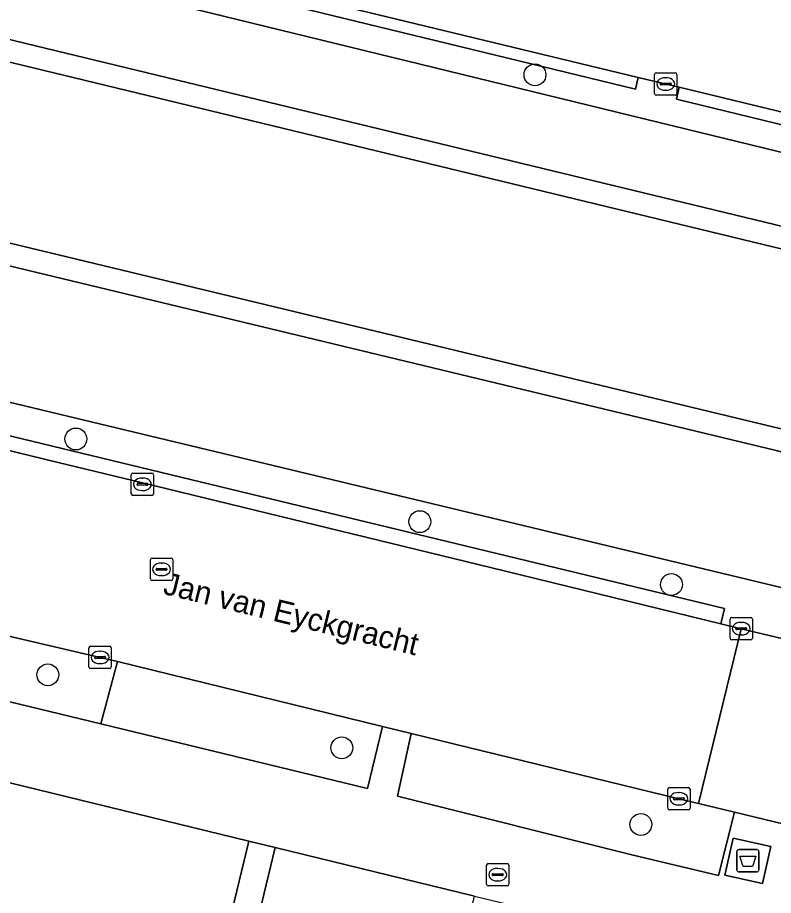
# Model space of a CAD drawing. Extents: x 162803 to 163818, y 381639 to 382475.
# Drawn here: x 163251.87 to 163285.7, y 382298.47 to 382337.76 of the extents above; entities that cross this region are included whole.
import ezdxf

# ---------------------------------------------------------------- set-up
doc = ezdxf.new("R2010")
doc.units = 0
for name, color, linetype in [('IMGEO_Afval_apart_plaats', 7, 'Continuous'), ('IMGEO_Boom', 7, 'Continuous'), ('IMGEO_Brandkraan', 7, 'Continuous'), ('IMGEO_Erf', 7, 'Continuous'), ('IMGEO_Groenvoorziening', 7, 'Continuous'), ('IMGEO_Haag', 7, 'Continuous'), ('IMGEO_Kolk', 7, 'Continuous'), ('IMGEO_Oever', 7, 'Continuous'), ('IMGEO_Openbare_ruimte_label', 7, 'Continuous'), ('IMGEO_Rijbaan_lokaal_gesloten', 7, 'Continuous'), ('IMGEO_Rijbaan_lokaal_open', 7, 'Continuous'), ('IMGEO_Rioolput', 7, 'Continuous'), ('IMGEO_Voetpad_gesloten', 7, 'Continuous'), ('IMGEO_Voetpad_open', 7, 'Continuous'), ('IMGEO_Waterloop', 7, 'Continuous')]:
    doc.layers.add(name, color=color, linetype=linetype)

msp = doc.modelspace()

# ---------------------------------------------------------------- linework, layer by layer
at = {"layer": 'IMGEO_Afval_apart_plaats'}
for p, q in [((163284.062, 382299.617), (163284.062, 382300.417)), ((163284.062, 382300.417), (163284.062, 382299.617)), ((163284.162, 382300.517), (163284.952, 382300.517)), ((163284.952, 382300.517), (163284.162, 382300.517)), ((163285.052, 382300.417), (163285.052, 382299.617)), ((163285.052, 382299.617), (163285.052, 382300.417)), ((163284.952, 382299.517), (163284.162, 382299.517)), ((163284.162, 382299.517), (163284.952, 382299.517))]:
    msp.add_line(p, q, dxfattribs=at)
msp.add_lwpolyline([(163284.205, 382300.231), (163284.909, 382300.231), (163284.76, 382299.761), (163284.354, 382299.761), (163284.205, 382300.231)], dxfattribs=at)
for centre, start, end in [((163284.162, 382300.417), 90, 180), ((163284.162, 382300.417), 90, 180), ((163284.952, 382300.417), 0, 90), ((163284.952, 382300.417), 360, 90), ((163284.162, 382299.617), 180, 270), ((163284.162, 382299.617), 180, 270), ((163284.952, 382299.617), 270, 0), ((163284.952, 382299.617), 270, 0)]:
    msp.add_arc(centre, 0.1, start, end, dxfattribs=at)
at = {"layer": 'IMGEO_Boom'}
for centre in [(163275.029, 382335.193), (163254.477, 382318.896), (163269.876, 382315.194), (163281.138, 382312.38), (163253.224, 382308.342), (163266.381, 382305.075), (163279.772, 382301.645)]:
    msp.add_circle(centre, 0.489, dxfattribs=at)
at = {"layer": 'IMGEO_Brandkraan'}
for p, q in [((163272.861, 382298.969), (163272.861, 382299.821)), ((163272.936, 382299.895), (163273.788, 382299.895)), ((163273.862, 382299.821), (163273.862, 382298.969)), ((163273.163, 382299.438), (163273.561, 382299.438)), ((163273.349, 382299.675), (163273.374, 382299.675)), ((163273.12, 382299.389), (163273.12, 382299.401)), ((163273.558, 382299.352), (163273.16, 382299.352)), ((163273.372, 382299.115), (163273.347, 382299.115)), ((163273.604, 382299.401), (163273.604, 382299.389)), ((163273.788, 382298.895), (163272.936, 382298.895))]:
    msp.add_line(p, q, dxfattribs=at)
for points in [[(163272.861, 382298.969), (163272.861, 382299.821)], [(163272.936, 382299.895), (163273.788, 382299.895)], [(163273.862, 382299.821), (163273.862, 382298.969)], [(163273.788, 382298.895), (163272.936, 382298.895)]]:
    msp.add_lwpolyline(points, dxfattribs=at)
for centre, radius, start, end in [((163272.938, 382299.819), 0.0765, 91.552, 178.448), ((163272.938, 382299.819), 0.0765, 91.552, 178.448), ((163273.786, 382299.819), 0.0765, 1.552, 88.448), ((163273.786, 382299.819), 0.0765, 1.552, 88.448), ((163273.16, 382299.398), 0.0403, 85.8775, 175.7526), ((163273.565, 382299.4), 0.0386, 1.7309, 96.639), ((163273.157, 382299.388), 0.0366, 178.938, 274.7102), ((163273.561, 382299.395), 0.043, 264.8664, 352.4533), ((163272.938, 382298.971), 0.0765, 181.552, 268.448), ((163272.938, 382298.971), 0.0765, 181.552, 268.448), ((163273.786, 382298.971), 0.0765, 271.552, 358.448), ((163273.786, 382298.971), 0.0765, 271.552, 358.448)]:
    msp.add_arc(centre, radius, start, end, dxfattribs=at)
for centre, major_axis, ratio, start_param, end_param in [((163273.348, 382299.395), (-0.387, 0.002), 0.722429, 4.712389, 7.853982), ((163273.373, 382299.395), (-0.39, 0.002), 0.717154, 1.570796, 4.712389)]:
    msp.add_ellipse(centre, major_axis=major_axis, ratio=ratio, start_param=start_param, end_param=end_param, dxfattribs=at)
at = {"layer": 'IMGEO_Erf'}
for points in [[(163262.216, 382300.897), (163247.107, 382304.575), (163237.933, 382266.607), (163253.055, 382262.982)], [(163255.25, 382266.867), (163254.614, 382264.233), (163259.227, 382263.076), (163258.585, 382260.401), (163259.071, 382260.284), (163257.862, 382255.255), (163261.691, 382254.301), (163272.32, 382298.437), (163263.401, 382300.608), (163262.297, 382296.038), (163264.494, 382295.508), (163263.754, 382292.442), (163263.013, 382289.375), (163260.816, 382289.905), (163259.515, 382284.52), (163261.712, 382283.99), (163260.97, 382280.918), (163260.228, 382277.846), (163258.031, 382278.376), (163256.734, 382273.011), (163258.931, 382272.481), (163258.189, 382269.409), (163257.447, 382266.337)]]:
    msp.add_lwpolyline(points, close=True, dxfattribs=at)
at = {"layer": 'IMGEO_Groenvoorziening'}
for points in [[(163218.158, 382344.843), (163314.82, 382321.474), (163315.558, 382324.549), (163281.197, 382332.909), (163219.616, 382347.944), (163218.74, 382348.154), (163216.212, 382348.759), (163148.497, 382365.155), (163124.148, 382371.07), (163123.911, 382370.173), (163125.652, 382364.786), (163126.114, 382365.214), (163126.842, 382365.684), (163127.64, 382366.022), (163128.485, 382366.217), (163129.35, 382366.263), (163130.175, 382366.165), (163130.35, 382366.125), (163217.181, 382345.09)], [(163257.21, 382340.506), (163257.104, 382340.006), (163279.529, 382334.55), (163279.654, 382335.08)], [(163281.483, 382334.638), (163281.37, 382334.102), (163304.184, 382328.551), (163304.335, 382329.113)], [(163283.353, 382310.627), (163283.516, 382311.307), (163233.029, 382323.496), (163232.883, 382322.92), (163253.691, 382317.85), (163257.456, 382316.932), (163273.036, 382313.145)], [(163256.335, 382308.933), (163255.565, 382309.121), (163251.415, 382310.083), (163243.916, 382311.934), (163243.238, 382309.129), (163255.599, 382306.14)], [(163256.335, 382308.933), (163255.599, 382306.14), (163267.536, 382303.253), (163268.21, 382306.033)], [(163279.364, 382300.278), (163283.239, 382299.353), (163283.964, 382302.196), (163282.348, 382302.586), (163281.471, 382302.795), (163269.487, 382305.721), (163268.873, 382302.914)]]:
    msp.add_lwpolyline(points, close=True, dxfattribs=at)
for points in [[(163173.674, 382339.217), (163216.745, 382328.88), (163227.546, 382326.288), (163276.806, 382314.466), (163289.215, 382311.492), (163293.59, 382310.438), (163294.794, 382310.149), (163301.48, 382308.531), (163311.162, 382306.237), (163312.533, 382311.945), (163128.031, 382356.38)], [(163257.104, 382340.006), (163257.21, 382340.506), (163255.025, 382341.034), (163254.891, 382340.544), (163228.196, 382347.039), (163228.306, 382347.496), (163219.993, 382349.508), (163219.616, 382347.944), (163281.197, 382332.909), (163315.558, 382324.549), (163315.675, 382325.036), (163315.967, 382324.979), (163316.019, 382325.849)], [(163314.615, 382326.591), (163309.047, 382327.959), (163308.875, 382327.41), (163305.256, 382328.29), (163305.38, 382328.86), (163304.335, 382329.113), (163304.184, 382328.551), (163281.37, 382334.102), (163281.483, 382334.638), (163279.654, 382335.08), (163279.529, 382334.55), (163257.104, 382340.006)], [(163233.029, 382323.496), (163283.516, 382311.307), (163283.353, 382310.627), (163284.261, 382310.405), (163288.699, 382309.335), (163288.871, 382310.025), (163294.448, 382308.678), (163294.281, 382307.988), (163300.251, 382306.548), (163300.8, 382306.414), (163300.989, 382307.003), (163311.097, 382304.608), (163311.41, 382305.896), (163311.102, 382305.988), (163311.162, 382306.237), (163301.48, 382308.531), (163294.794, 382310.149), (163293.59, 382310.438), (163289.215, 382311.492), (163276.806, 382314.466), (163227.546, 382326.288)]]:
    msp.add_lwpolyline(points, dxfattribs=at)
at = {"layer": 'IMGEO_Haag'}
for points in [[(163257.21, 382340.506), (163257.104, 382340.006), (163279.529, 382334.55), (163279.654, 382335.08)], [(163281.483, 382334.638), (163281.37, 382334.102), (163304.184, 382328.551), (163304.335, 382329.113)], [(163283.353, 382310.627), (163283.516, 382311.307), (163233.029, 382323.496), (163232.883, 382322.92), (163253.691, 382317.85), (163257.456, 382316.932), (163273.036, 382313.145)]]:
    msp.add_lwpolyline(points, close=True, dxfattribs=at)
at = {"layer": 'IMGEO_Kolk'}
for p, q in [((163280.381, 382334.358), (163280.381, 382335.21)), ((163280.456, 382335.284), (163281.308, 382335.284)), ((163281.382, 382335.21), (163281.382, 382334.358)), ((163280.64, 382334.778), (163280.64, 382334.79)), ((163280.683, 382334.827), (163281.081, 382334.827)), ((163280.869, 382335.064), (163280.894, 382335.064)), ((163281.124, 382334.79), (163281.124, 382334.778)), ((163281.078, 382334.741), (163280.68, 382334.741)), ((163280.892, 382334.504), (163280.867, 382334.504)), ((163281.308, 382334.284), (163280.456, 382334.284)), ((163256.956, 382316.442), (163256.956, 382317.294)), ((163257.031, 382317.368), (163257.883, 382317.368)), ((163257.444, 382317.148), (163257.469, 382317.148)), ((163257.957, 382317.294), (163257.957, 382316.442)), ((163257.215, 382316.862), (163257.215, 382316.874)), ((163257.653, 382316.825), (163257.255, 382316.825)), ((163257.258, 382316.911), (163257.656, 382316.911)), ((163257.699, 382316.874), (163257.699, 382316.862)), ((163257.883, 382316.368), (163257.031, 382316.368)), ((163257.467, 382316.588), (163257.442, 382316.588)), ((163283.76, 382309.98), (163283.76, 382310.832)), ((163283.835, 382310.906), (163284.687, 382310.906)), ((163284.761, 382310.832), (163284.761, 382309.98)), ((163284.019, 382310.4), (163284.019, 382310.412)), ((163284.062, 382310.449), (163284.46, 382310.449)), ((163284.248, 382310.686), (163284.273, 382310.686)), ((163284.503, 382310.412), (163284.503, 382310.4)), ((163284.457, 382310.363), (163284.059, 382310.363)), ((163284.271, 382310.126), (163284.246, 382310.126)), ((163284.687, 382309.906), (163283.835, 382309.906)), ((163255.063, 382308.694), (163255.063, 382309.546)), ((163255.138, 382309.62), (163255.99, 382309.62)), ((163255.551, 382309.4), (163255.576, 382309.4)), ((163256.064, 382309.546), (163256.064, 382308.694)), ((163255.322, 382309.114), (163255.322, 382309.126)), ((163255.76, 382309.077), (163255.362, 382309.077)), ((163255.365, 382309.163), (163255.763, 382309.163)), ((163255.574, 382308.84), (163255.549, 382308.84)), ((163255.806, 382309.126), (163255.806, 382309.114)), ((163255.99, 382308.62), (163255.138, 382308.62)), ((163280.97, 382302.368), (163280.97, 382303.22)), ((163281.045, 382303.294), (163281.897, 382303.294)), ((163281.458, 382303.074), (163281.483, 382303.074)), ((163281.971, 382303.22), (163281.971, 382302.368)), ((163281.229, 382302.788), (163281.229, 382302.8)), ((163281.667, 382302.751), (163281.269, 382302.751)), ((163281.272, 382302.837), (163281.67, 382302.837)), ((163281.713, 382302.8), (163281.713, 382302.788)), ((163281.897, 382302.294), (163281.045, 382302.294)), ((163281.481, 382302.514), (163281.456, 382302.514))]:
    msp.add_line(p, q, dxfattribs=at)
for points in [[(163280.381, 382334.358), (163280.381, 382335.21)], [(163280.456, 382335.284), (163281.308, 382335.284)], [(163281.382, 382335.21), (163281.382, 382334.358)], [(163281.308, 382334.284), (163280.456, 382334.284)], [(163256.956, 382316.442), (163256.956, 382317.294)], [(163257.031, 382317.368), (163257.883, 382317.368)], [(163257.957, 382317.294), (163257.957, 382316.442)], [(163257.883, 382316.368), (163257.031, 382316.368)], [(163283.76, 382309.98), (163283.76, 382310.832)], [(163283.835, 382310.906), (163284.687, 382310.906)], [(163284.761, 382310.832), (163284.761, 382309.98)], [(163284.687, 382309.906), (163283.835, 382309.906)], [(163255.063, 382308.694), (163255.063, 382309.546)], [(163255.138, 382309.62), (163255.99, 382309.62)], [(163256.064, 382309.546), (163256.064, 382308.694)], [(163255.99, 382308.62), (163255.138, 382308.62)], [(163280.97, 382302.368), (163280.97, 382303.22)], [(163281.045, 382303.294), (163281.897, 382303.294)], [(163281.971, 382303.22), (163281.971, 382302.368)], [(163281.897, 382302.294), (163281.045, 382302.294)]]:
    msp.add_lwpolyline(points, dxfattribs=at)
for centre, radius, start, end in [((163280.458, 382335.208), 0.0765, 91.552, 178.448), ((163280.458, 382335.208), 0.0765, 91.552, 178.448), ((163281.306, 382335.208), 0.0765, 1.552, 88.448), ((163281.306, 382335.208), 0.0765, 1.552, 88.448), ((163280.68, 382334.787), 0.0403, 85.8775, 175.7526), ((163280.677, 382334.777), 0.0366, 178.938, 274.7102), ((163281.081, 382334.784), 0.043, 264.8664, 352.4533), ((163281.085, 382334.789), 0.0386, 1.7309, 96.639), ((163280.458, 382334.36), 0.0765, 181.552, 268.448), ((163280.458, 382334.36), 0.0765, 181.552, 268.448), ((163281.306, 382334.36), 0.0765, 271.552, 358.448), ((163281.306, 382334.36), 0.0765, 271.552, 358.448), ((163257.033, 382317.292), 0.0765, 91.552, 178.448), ((163257.033, 382317.292), 0.0765, 91.552, 178.448), ((163257.881, 382317.292), 0.0765, 1.552, 88.448), ((163257.881, 382317.292), 0.0765, 1.552, 88.448), ((163257.255, 382316.871), 0.0403, 85.8775, 175.7526), ((163257.252, 382316.861), 0.0366, 178.938, 274.7102), ((163257.656, 382316.868), 0.043, 264.8664, 352.4533), ((163257.66, 382316.873), 0.0386, 1.7309, 96.639), ((163257.033, 382316.444), 0.0765, 181.552, 268.448), ((163257.033, 382316.444), 0.0765, 181.552, 268.448), ((163257.881, 382316.444), 0.0765, 271.552, 358.448), ((163257.881, 382316.444), 0.0765, 271.552, 358.448), ((163283.837, 382310.83), 0.0765, 91.552, 178.448), ((163283.837, 382310.83), 0.0765, 91.552, 178.448), ((163284.685, 382310.83), 0.0765, 1.552, 88.448), ((163284.685, 382310.83), 0.0765, 1.552, 88.448), ((163284.059, 382310.409), 0.0403, 85.8775, 175.7526), ((163284.464, 382310.411), 0.0386, 1.7309, 96.639), ((163284.056, 382310.399), 0.0366, 178.938, 274.7102), ((163284.46, 382310.406), 0.043, 264.8664, 352.4533), ((163283.837, 382309.982), 0.0765, 181.552, 268.448), ((163283.837, 382309.982), 0.0765, 181.552, 268.448), ((163284.685, 382309.982), 0.0765, 271.552, 358.448), ((163284.685, 382309.982), 0.0765, 271.552, 358.448), ((163255.14, 382309.544), 0.0765, 91.552, 178.448), ((163255.14, 382309.544), 0.0765, 91.552, 178.448), ((163255.988, 382309.544), 0.0765, 1.552, 88.448), ((163255.988, 382309.544), 0.0765, 1.552, 88.448), ((163255.362, 382309.123), 0.0403, 85.8775, 175.7526), ((163255.359, 382309.113), 0.0366, 178.938, 274.7102), ((163255.763, 382309.12), 0.043, 264.8664, 352.4533), ((163255.767, 382309.125), 0.0386, 1.7309, 96.639), ((163255.14, 382308.696), 0.0765, 181.552, 268.448), ((163255.14, 382308.696), 0.0765, 181.552, 268.448), ((163255.988, 382308.696), 0.0765, 271.552, 358.448), ((163255.988, 382308.696), 0.0765, 271.552, 358.448), ((163281.047, 382303.218), 0.0765, 91.552, 178.448), ((163281.047, 382303.218), 0.0765, 91.552, 178.448), ((163281.895, 382303.218), 0.0765, 1.552, 88.448), ((163281.895, 382303.218), 0.0765, 1.552, 88.448), ((163281.269, 382302.797), 0.0403, 85.8775, 175.7526), ((163281.266, 382302.787), 0.0366, 178.938, 274.7102), ((163281.67, 382302.794), 0.043, 264.8664, 352.4533), ((163281.674, 382302.799), 0.0386, 1.7309, 96.639), ((163281.047, 382302.37), 0.0765, 181.552, 268.448), ((163281.047, 382302.37), 0.0765, 181.552, 268.448), ((163281.895, 382302.37), 0.0765, 271.552, 358.448), ((163281.895, 382302.37), 0.0765, 271.552, 358.448)]:
    msp.add_arc(centre, radius, start, end, dxfattribs=at)
for centre, major_axis, ratio, start_param, end_param in [((163280.868, 382334.784), (-0.387, 0.002), 0.722429, 4.712389, 7.853982), ((163280.893, 382334.784), (-0.39, 0.002), 0.717154, 1.570796, 4.712389), ((163257.443, 382316.868), (-0.387, 0.002), 0.722429, 4.712389, 7.853982), ((163257.468, 382316.868), (-0.39, 0.002), 0.717154, 1.570796, 4.712389), ((163284.247, 382310.406), (-0.387, 0.002), 0.722429, 4.712389, 7.853982), ((163284.272, 382310.406), (-0.39, 0.002), 0.717154, 1.570796, 4.712389), ((163255.55, 382309.12), (-0.387, 0.002), 0.722429, 4.712389, 7.853982), ((163255.575, 382309.12), (-0.39, 0.002), 0.717154, 1.570796, 4.712389), ((163281.457, 382302.794), (-0.387, 0.002), 0.722429, 4.712389, 7.853982), ((163281.482, 382302.794), (-0.39, 0.002), 0.717154, 1.570796, 4.712389)]:
    msp.add_ellipse(centre, major_axis=major_axis, ratio=ratio, start_param=start_param, end_param=end_param, dxfattribs=at)
at = {"layer": 'IMGEO_Oever'}
msp.add_lwpolyline([(163125.184, 382361.477), (163124.212, 382361.733), (163124.199, 382361.634), (163124.179, 382361.483), (163124.214, 382360.617), (163124.398, 382359.77), (163124.726, 382358.967), (163125.186, 382358.233), (163125.766, 382357.589), (163126.448, 382357.055), (163127.212, 382356.646), (163128.031, 382356.38), (163312.533, 382311.945), (163312.766, 382312.917), (163128.265, 382357.352)], dxfattribs=at)
msp.add_lwpolyline([(163218.158, 382344.843), (163217.922, 382343.9), (163218.023, 382343.875), (163314.587, 382320.502), (163314.82, 382321.474)], close=True, dxfattribs=at)
at = {"layer": 'IMGEO_Rijbaan_lokaal_gesloten'}
msp.add_lwpolyline([(163251.415, 382310.083), (163255.565, 382309.121), (163256.335, 382308.933), (163268.21, 382306.033), (163269.487, 382305.721), (163281.471, 382302.795), (163282.348, 382302.586), (163284.261, 382310.405), (163283.353, 382310.627), (163273.036, 382313.145), (163257.456, 382316.932), (163253.691, 382317.85), (163232.883, 382322.92)], dxfattribs=at)
at = {"layer": 'IMGEO_Rijbaan_lokaal_open'}
for points in [[(163233.817, 382351.293), (163232.659, 382346.442), (163255.025, 382341.034), (163257.21, 382340.506), (163279.654, 382335.08), (163281.483, 382334.638), (163304.335, 382329.113), (163305.38, 382328.86), (163306.632, 382333.703)], [(163300.251, 382306.548), (163294.281, 382307.988), (163288.699, 382309.335), (163284.261, 382310.405), (163282.348, 382302.586), (163283.964, 382302.196), (163288.041, 382301.212), (163298.385, 382298.714)]]:
    msp.add_lwpolyline(points, close=True, dxfattribs=at)
at = {"layer": 'IMGEO_Rioolput'}
for p, q in [((163257.89, 382313.562), (163258.742, 382313.562)), ((163257.815, 382312.636), (163257.815, 382313.488)), ((163258.303, 382313.342), (163258.328, 382313.342)), ((163258.816, 382313.488), (163258.816, 382312.636)), ((163258.074, 382313.056), (163258.074, 382313.068)), ((163258.512, 382313.019), (163258.114, 382313.019)), ((163258.117, 382313.105), (163258.515, 382313.105)), ((163258.326, 382312.782), (163258.301, 382312.782)), ((163258.558, 382313.068), (163258.558, 382313.056)), ((163258.742, 382312.562), (163257.89, 382312.562))]:
    msp.add_line(p, q, dxfattribs=at)
for points in [[(163257.89, 382313.562), (163258.742, 382313.562)], [(163257.815, 382312.636), (163257.815, 382313.488)], [(163258.816, 382313.488), (163258.816, 382312.636)], [(163258.742, 382312.562), (163257.89, 382312.562)]]:
    msp.add_lwpolyline(points, dxfattribs=at)
for centre, radius, start, end in [((163257.892, 382313.486), 0.0765, 91.552, 178.448), ((163257.892, 382313.486), 0.0765, 91.552, 178.448), ((163258.74, 382313.486), 0.0765, 1.552, 88.448), ((163258.74, 382313.486), 0.0765, 1.552, 88.448), ((163258.114, 382313.065), 0.0403, 85.8775, 175.7526), ((163258.111, 382313.055), 0.0366, 178.938, 274.7102), ((163258.515, 382313.062), 0.043, 264.8664, 352.4533), ((163258.519, 382313.067), 0.0386, 1.7309, 96.639), ((163257.892, 382312.638), 0.0765, 181.552, 268.448), ((163257.892, 382312.638), 0.0765, 181.552, 268.448), ((163258.74, 382312.638), 0.0765, 271.552, 358.448), ((163258.74, 382312.638), 0.0765, 271.552, 358.448)]:
    msp.add_arc(centre, radius, start, end, dxfattribs=at)
for centre, major_axis, ratio, start_param, end_param in [((163258.302, 382313.062), (-0.387, 0.002), 0.722429, 4.712389, 7.853982), ((163258.327, 382313.062), (-0.39, 0.002), 0.717154, 1.570796, 4.712389)]:
    msp.add_ellipse(centre, major_axis=major_axis, ratio=ratio, start_param=start_param, end_param=end_param, dxfattribs=at)
at = {"layer": 'IMGEO_Voetpad_gesloten'}
msp.add_lwpolyline([(163285.587, 382300.654), (163283.898, 382301.032), (163283.528, 382299.379), (163285.217, 382299.001)], close=True, dxfattribs=at)
at = {"layer": 'IMGEO_Voetpad_open'}
for points in [[(163255.599, 382306.14), (163243.238, 382309.129), (163243.916, 382311.934), (163242.735, 382312.225), (163242.042, 382309.407), (163229.875, 382312.418), (163230.608, 382315.208), (163230.282, 382315.288)], [(163220.709, 382310.817), (163225.556, 382309.796), (163229.049, 382308.939), (163236.827, 382307.077), (163245.892, 382304.87), (163247.107, 382304.575), (163262.216, 382300.897), (163263.401, 382300.608), (163272.32, 382298.437), (163279.971, 382296.595), (163282.171, 382296.082), (163286.595, 382295.05), (163286.595, 382295.052), (163287.315, 382298.14), (163288.041, 382301.212), (163283.964, 382302.196), (163283.239, 382299.353), (163279.364, 382300.278), (163268.873, 382302.914), (163269.487, 382305.721), (163268.21, 382306.033), (163267.536, 382303.253), (163255.599, 382306.14)], [(163262.297, 382296.038), (163263.401, 382300.608), (163262.216, 382300.897), (163253.055, 382262.982)]]:
    msp.add_lwpolyline(points, dxfattribs=at)
msp.add_lwpolyline([(163283.898, 382301.032), (163285.587, 382300.654), (163285.217, 382299.001), (163283.528, 382299.379)], close=True, dxfattribs=at)
at = {"layer": 'IMGEO_Waterloop'}
for points in [[(163323.016, 382318.299), (163322.701, 382318.381), (163321.298, 382318.748), (163316.107, 382320.105), (163314.88, 382320.426), (163314.587, 382320.502), (163218.023, 382343.875), (163217.922, 382343.9), (163216.951, 382344.135), (163216.841, 382344.161), (163130.115, 382365.153)], [(163128.265, 382357.352), (163312.766, 382312.917), (163313.072, 382312.855), (163314.31, 382312.606), (163319.569, 382311.548), (163321.002, 382311.26), (163321.322, 382311.196), (163500, 382267.589)]]:
    msp.add_lwpolyline(points, dxfattribs=at)

# ---------------------------------------------------------------- texts
at = {"layer": 'IMGEO_Openbare_ruimte_label'}
msp.add_text('Jan van Eyckgracht', height=1, rotation=346.2835, dxfattribs=at).set_placement((163258.337, 382311.971))

doc.saveas('drawing.dxf')
